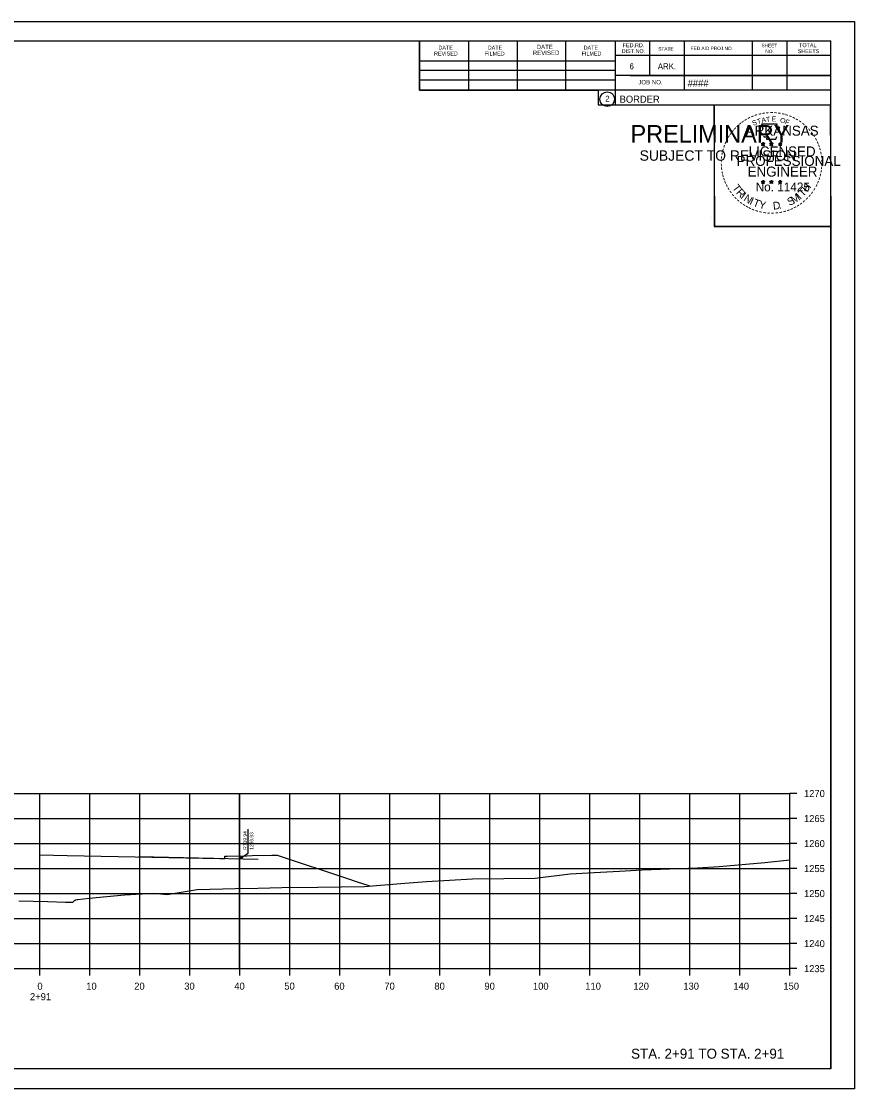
# Model space of a CAD drawing. Extents: x -70 to 701944, y -4 to 666871.
# Drawn here: x 666680.4 to 666847, y 658866.7 to 659080 of the extents above; entities that cross this region are included whole.
import ezdxf

# ---------------------------------------------------------------- set-up
doc = ezdxf.new("R2010")
doc.units = 0
for name, color, linetype in [('R_Axis', 7, 'Continuous'), ('R_Axis Annot', 7, 'Continuous'), ('R_Border', 7, 'Continuous'), ('R_Border PE', 7, 'Continuous'), ('R_Border Prem', 7, 'Continuous'), ('R_Draft', 7, 'Continuous'), ('R_Exist Surface', 7, 'Continuous'), ('R_Fin Surface', 7, 'Continuous'), ('R_Grid', 7, 'Continuous'), ('R_No Plot', 7, 'Continuous'), ('R_Proposed Road', 7, 'Continuous')]:
    doc.layers.add(name, color=color, linetype=linetype)

msp = doc.modelspace()

# ---------------------------------------------------------------- linework, layer by layer
at = {"layer": 'R_Axis'}
for p, q in [((666834.11, 658890.68), (666834.11, 658925.68)), ((666835.51, 658925.68), (666834.11, 658925.68)), ((666835.51, 658920.68), (666834.11, 658920.68)), ((666835.51, 658915.68), (666834.11, 658915.68)), ((666835.51, 658910.68), (666834.11, 658910.68)), ((666835.51, 658905.68), (666834.11, 658905.68)), ((666835.51, 658900.68), (666834.11, 658900.68)), ((666835.51, 658895.68), (666834.11, 658895.68)), ((666534.11, 658890.68), (666834.11, 658890.68)), ((666684.11, 658889.28), (666684.11, 658890.68)), ((666694.11, 658889.28), (666694.11, 658890.68)), ((666704.11, 658889.28), (666704.11, 658890.68)), ((666714.11, 658889.28), (666714.11, 658890.68)), ((666724.11, 658889.28), (666724.11, 658890.68)), ((666734.11, 658889.28), (666734.11, 658890.68)), ((666744.11, 658889.28), (666744.11, 658890.68)), ((666754.11, 658889.28), (666754.11, 658890.68)), ((666764.11, 658889.28), (666764.11, 658890.68)), ((666774.11, 658889.28), (666774.11, 658890.68)), ((666784.11, 658889.28), (666784.11, 658890.68)), ((666794.11, 658889.28), (666794.11, 658890.68)), ((666804.11, 658889.28), (666804.11, 658890.68)), ((666814.11, 658889.28), (666814.11, 658890.68)), ((666824.11, 658889.28), (666824.11, 658890.68)), ((666834.11, 658889.28), (666834.11, 658890.68)), ((666835.51, 658890.68), (666834.11, 658890.68))]:
    msp.add_line(p, q, dxfattribs=at)
at = {"layer": 'R_Border'}
for p, q in [((666526.11, 659076.14), (666842.29, 659076.14)), ((666760.03, 659066.26), (666760.03, 659076.14)), ((666769.89, 659066.26), (666769.89, 659075.94)), ((666779.65, 659066.26), (666779.65, 659075.94)), ((666789.33, 659066.26), (666789.33, 659075.94)), ((666799.19, 659076.14), (666799.19, 659063.34)), ((666806.03, 659076.14), (666806.03, 659069.2)), ((666812.97, 659076.14), (666812.97, 659066.26)), ((666826.55, 659076.14), (666826.55, 659066.26)), ((666833.49, 659076.14), (666833.49, 659066.26)), ((666842.29, 658870.68), (666842.29, 659076.14)), ((666842.29, 659073.2), (666799.19, 659073.2)), ((666842.29, 659073.22), (666842.29, 659073.22)), ((666760.03, 659072.12), (666799.19, 659072.12)), ((666760.03, 659070.26), (666799.19, 659070.26)), ((666760.03, 659066.26), (666760.03, 659068.32)), ((666760.03, 659068.32), (666799.19, 659068.32)), ((666842.29, 659069.2), (666799.19, 659069.2)), ((666802.15, 659069.2), (666842.29, 659069.2)), ((666842.29, 659066.26), (666760.03, 659066.26)), ((666799.19, 659063.34), (666842.29, 659063.34)), ((666842.29, 658870.68), (666526.11, 658870.68))]:
    msp.add_line(p, q, dxfattribs=at)
msp.add_circle((666797.57, 659064.47), 1.47, dxfattribs=at)
at = {"layer": 'R_Border PE'}
for p, q in [((666828.37, 659055.59), (666828.72, 659055.48)), ((666828.37, 659055.59), (666828.62, 659055.55)), ((666828.37, 659055.59), (666828.61, 659055.47)), ((666828.5, 659055.18), (666828.72, 659055.48)), ((666828.5, 659055.18), (666828.63, 659055.43)), ((666828.5, 659055.18), (666828.72, 659055.4)), ((666828.72, 659055.85), (666828.68, 659055.59)), ((666828.72, 659055.48), (666828.72, 659055.85)), ((666828.72, 659055.85), (666828.77, 659055.6)), ((666829.07, 659055.59), (666828.72, 659055.48)), ((666828.93, 659055.18), (666828.72, 659055.48)), ((666828.93, 659055.18), (666828.72, 659055.4)), ((666829.07, 659055.59), (666828.78, 659055.54)), ((666828.93, 659055.18), (666828.8, 659055.47)), ((666829.07, 659055.59), (666828.86, 659055.49)), ((666830.04, 659055.59), (666830.39, 659055.48)), ((666830.04, 659055.59), (666830.29, 659055.55)), ((666830.04, 659055.59), (666830.28, 659055.47)), ((666830.17, 659055.18), (666830.39, 659055.48)), ((666830.17, 659055.18), (666830.3, 659055.43)), ((666830.17, 659055.18), (666830.39, 659055.4)), ((666830.39, 659055.85), (666830.35, 659055.59)), ((666830.39, 659055.48), (666830.39, 659055.85)), ((666830.39, 659055.85), (666830.44, 659055.6)), ((666830.74, 659055.59), (666830.39, 659055.48)), ((666830.6, 659055.18), (666830.39, 659055.48)), ((666830.6, 659055.18), (666830.39, 659055.4)), ((666830.74, 659055.59), (666830.45, 659055.54)), ((666830.6, 659055.18), (666830.47, 659055.47)), ((666830.74, 659055.59), (666830.53, 659055.49)), ((666831.81, 659055.58), (666832.15, 659055.47)), ((666831.81, 659055.58), (666832.06, 659055.53)), ((666831.81, 659055.58), (666832.04, 659055.46)), ((666831.94, 659055.17), (666832.15, 659055.47)), ((666831.94, 659055.17), (666832.06, 659055.42)), ((666831.94, 659055.17), (666832.15, 659055.39)), ((666832.15, 659055.83), (666832.11, 659055.58)), ((666832.15, 659055.47), (666832.15, 659055.83)), ((666832.15, 659055.83), (666832.2, 659055.58)), ((666832.5, 659055.58), (666832.15, 659055.47)), ((666832.37, 659055.17), (666832.15, 659055.47)), ((666832.37, 659055.17), (666832.15, 659055.39)), ((666832.5, 659055.58), (666832.22, 659055.53)), ((666832.37, 659055.17), (666832.23, 659055.46)), ((666832.5, 659055.58), (666832.3, 659055.48)), ((666828.37, 659048.02), (666828.72, 659047.91)), ((666828.37, 659048.02), (666828.62, 659047.97)), ((666828.37, 659048.02), (666828.6, 659047.9)), ((666828.5, 659047.61), (666828.72, 659047.91)), ((666828.5, 659047.61), (666828.63, 659047.85)), ((666828.5, 659047.61), (666828.71, 659047.83)), ((666828.72, 659048.27), (666828.68, 659048.02)), ((666828.93, 659047.61), (666828.71, 659047.82)), ((666828.72, 659047.91), (666828.72, 659048.27)), ((666828.72, 659048.27), (666828.77, 659048.02)), ((666829.06, 659048.02), (666828.72, 659047.91)), ((666828.93, 659047.61), (666828.72, 659047.91)), ((666829.06, 659048.02), (666828.78, 659047.97)), ((666828.93, 659047.61), (666828.79, 659047.9)), ((666829.06, 659048.02), (666828.86, 659047.92)), ((666830.04, 659048.02), (666830.39, 659047.91)), ((666830.04, 659048.02), (666830.29, 659047.97)), ((666830.04, 659048.02), (666830.27, 659047.9)), ((666830.17, 659047.61), (666830.39, 659047.91)), ((666830.17, 659047.61), (666830.3, 659047.85)), ((666830.17, 659047.61), (666830.38, 659047.83)), ((666830.39, 659048.27), (666830.34, 659048.02)), ((666830.6, 659047.61), (666830.38, 659047.82)), ((666830.39, 659047.91), (666830.39, 659048.27)), ((666830.39, 659048.27), (666830.43, 659048.02)), ((666830.73, 659048.02), (666830.39, 659047.91)), ((666830.6, 659047.61), (666830.39, 659047.91)), ((666830.73, 659048.02), (666830.45, 659047.97)), ((666830.6, 659047.61), (666830.46, 659047.9)), ((666830.73, 659048.02), (666830.53, 659047.92)), ((666831.8, 659048.01), (666832.15, 659047.9)), ((666831.8, 659048.01), (666832.06, 659047.96)), ((666831.8, 659048.01), (666832.04, 659047.89)), ((666831.94, 659047.6), (666832.15, 659047.9)), ((666831.94, 659047.6), (666832.06, 659047.84)), ((666831.94, 659047.6), (666832.15, 659047.82)), ((666832.15, 659048.26), (666832.11, 659048.01)), ((666832.15, 659047.9), (666832.15, 659048.26)), ((666832.15, 659048.26), (666832.2, 659048.01)), ((666832.5, 659048.01), (666832.15, 659047.9)), ((666832.37, 659047.6), (666832.15, 659047.9)), ((666832.37, 659047.6), (666832.15, 659047.81)), ((666832.5, 659048.01), (666832.21, 659047.96)), ((666832.37, 659047.6), (666832.23, 659047.89)), ((666832.5, 659048.01), (666832.3, 659047.91))]:
    msp.add_line(p, q, dxfattribs=at)
for points in [[(666828.41, 659059.47), (666828.68, 659058.64)], [(666831.92, 659058.55), (666832.07, 659058.83), (666831.38, 659058.81), (666831.53, 659059.47), (666828.41, 659059.47)], [(666828.72, 659055.85), (666828.93, 659055.18), (666828.37, 659055.59), (666829.07, 659055.59), (666828.5, 659055.18), (666828.72, 659055.85)], [(666828.9, 659057.05), (666828.9, 659056.96), (666829.47, 659056.94), (666829.41, 659056.47), (666831.28, 659056.47), (666831.48, 659057)], [(666830.39, 659055.85), (666830.6, 659055.18), (666830.04, 659055.59), (666830.74, 659055.59), (666830.17, 659055.18), (666830.39, 659055.85)], [(666832.15, 659055.83), (666832.37, 659055.17), (666831.81, 659055.58), (666832.5, 659055.58), (666831.94, 659055.17), (666832.15, 659055.83)], [(666828.72, 659048.27), (666828.93, 659047.61), (666828.37, 659048.02), (666829.06, 659048.02), (666828.5, 659047.61), (666828.72, 659048.27)], [(666830.39, 659048.27), (666830.6, 659047.61), (666830.04, 659048.02), (666830.73, 659048.02), (666830.17, 659047.61), (666830.39, 659048.27)], [(666832.15, 659048.26), (666832.37, 659047.6), (666831.8, 659048.01), (666832.5, 659048.01), (666831.94, 659047.6), (666832.15, 659048.26)]]:
    msp.add_lwpolyline(points, dxfattribs=at)
for centre, radius in [((666828.72, 659055.48), 0.172), ((666828.72, 659055.48), 0.145), ((666828.72, 659055.48), 0.116), ((666828.72, 659055.48), 0.0991), ((666828.72, 659055.48), 0.0747), ((666828.72, 659055.48), 0.0495), ((666828.72, 659055.48), 0.0296), ((666830.39, 659055.48), 0.172), ((666830.39, 659055.48), 0.145), ((666830.39, 659055.48), 0.116), ((666830.39, 659055.48), 0.0991), ((666830.39, 659055.48), 0.0747), ((666830.39, 659055.48), 0.0495), ((666830.39, 659055.48), 0.0296), ((666832.15, 659055.47), 0.172), ((666832.15, 659055.47), 0.145), ((666832.15, 659055.47), 0.116), ((666832.15, 659055.47), 0.0991), ((666832.15, 659055.47), 0.0747), ((666832.15, 659055.47), 0.0495), ((666832.15, 659055.47), 0.0296), ((666828.72, 659047.91), 0.172), ((666828.72, 659047.91), 0.145), ((666828.72, 659047.91), 0.116), ((666828.72, 659047.91), 0.0991), ((666828.72, 659047.91), 0.0747), ((666828.72, 659047.91), 0.0495), ((666828.72, 659047.91), 0.0296), ((666830.38, 659047.91), 0.172), ((666830.38, 659047.91), 0.145), ((666830.38, 659047.91), 0.116), ((666830.38, 659047.91), 0.0991), ((666830.38, 659047.91), 0.0747), ((666830.38, 659047.91), 0.0495), ((666830.38, 659047.91), 0.0296), ((666832.15, 659047.9), 0.172), ((666832.15, 659047.9), 0.145), ((666832.15, 659047.9), 0.116), ((666832.15, 659047.9), 0.0991), ((666832.15, 659047.9), 0.0747), ((666832.15, 659047.9), 0.0495), ((666832.15, 659047.9), 0.0296)]:
    msp.add_circle(centre, radius, dxfattribs=at)
at = {"layer": 'R_Draft'}
msp.add_line((666725.82, 658914.45), (666725.82, 658918.58), dxfattribs=at)
for points in [[(666724.05, 658912.61), (666725.82, 658913.75), (666725.82, 658914.45)], [(666724.53, 658913.12), (666724.05, 658912.61), (666724.71, 658912.83)]]:
    msp.add_lwpolyline(points, dxfattribs=at)
at = {"layer": 'R_Exist Surface'}
msp.add_lwpolyline([(666679.91, 658904.22), (666685.71, 658904.07), (666689.27, 658904), (666690.17, 658904), (666690.75, 658903.99), (666691.08, 658904.28), (666691.24, 658904.42), (666691.58, 658904.48), (666691.73, 658904.51), (666693.97, 658904.8), (666701.05, 658905.44), (666706.94, 658905.77), (666709.61, 658905.53), (666715.59, 658906.47), (666723.24, 658906.68), (666727.73, 658906.74), (666732.51, 658906.92), (666739.74, 658906.96), (666749.02, 658907.12), (666749.03, 658907.12), (666749.06, 658907.13), (666757.08, 658907.75), (666761.47, 658908.12), (666770.65, 658908.6), (666783.18, 658908.75), (666790.19, 658909.61), (666794.94, 658909.87), (666800, 658910.19), (666801.15, 658910.2), (666804.47, 658910.42), (666815.62, 658910.85), (666819.94, 658911.11), (666829.11, 658911.93), (666834.11, 658912.41)], dxfattribs=at)
at = {"layer": 'R_Fin Surface'}
msp.add_lwpolyline([(666684.11, 658913.41), (666689.62, 658913.3), (666720.1, 658912.69), (666720.31, 658912.68), (666721.1, 658912.67), (666721.11, 658913.06), (666721.11, 658913.17), (666721.5, 658913.17), (666721.6, 658913.17), (666725.51, 658913.25), (666726.6, 658913.27), (666730.51, 658913.35), (666731.6, 658913.37), (666745.65, 658908.69), (666747.37, 658908.11), (666750.09, 658907.21)], dxfattribs=at)
at = {"layer": 'R_Grid'}
for p, q in [((666534.11, 658925.68), (666834.11, 658925.68)), ((666534.11, 658925.68), (666834.11, 658925.68)), ((666684.11, 658890.68), (666684.11, 658925.68)), ((666684.11, 658890.68), (666684.11, 658925.68)), ((666694.11, 658890.68), (666694.11, 658925.68)), ((666694.11, 658890.68), (666694.11, 658925.68)), ((666704.11, 658890.68), (666704.11, 658925.68)), ((666704.11, 658890.68), (666704.11, 658925.68)), ((666714.11, 658890.68), (666714.11, 658925.68)), ((666714.11, 658890.68), (666714.11, 658925.68)), ((666724.11, 658890.68), (666724.11, 658925.68)), ((666724.11, 658890.68), (666724.11, 658925.68)), ((666734.11, 658890.68), (666734.11, 658925.68)), ((666734.11, 658890.68), (666734.11, 658925.68)), ((666744.11, 658890.68), (666744.11, 658925.68)), ((666744.11, 658890.68), (666744.11, 658925.68)), ((666754.11, 658890.68), (666754.11, 658925.68)), ((666754.11, 658890.68), (666754.11, 658925.68)), ((666764.11, 658890.68), (666764.11, 658925.68)), ((666764.11, 658890.68), (666764.11, 658925.68)), ((666774.11, 658890.68), (666774.11, 658925.68)), ((666774.11, 658890.68), (666774.11, 658925.68)), ((666784.11, 658890.68), (666784.11, 658925.68)), ((666784.11, 658890.68), (666784.11, 658925.68)), ((666794.11, 658890.68), (666794.11, 658925.68)), ((666794.11, 658890.68), (666794.11, 658925.68)), ((666804.11, 658890.68), (666804.11, 658925.68)), ((666804.11, 658890.68), (666804.11, 658925.68)), ((666814.11, 658890.68), (666814.11, 658925.68)), ((666814.11, 658890.68), (666814.11, 658925.68)), ((666824.11, 658890.68), (666824.11, 658925.68)), ((666824.11, 658890.68), (666824.11, 658925.68)), ((666834.11, 658890.68), (666834.11, 658925.68)), ((666834.11, 658890.68), (666834.11, 658925.68)), ((666534.11, 658920.68), (666834.11, 658920.68)), ((666534.11, 658920.68), (666834.11, 658920.68)), ((666534.11, 658915.68), (666834.11, 658915.68)), ((666534.11, 658915.68), (666834.11, 658915.68)), ((666534.11, 658910.68), (666834.11, 658910.68)), ((666534.11, 658910.68), (666834.11, 658910.68)), ((666534.11, 658905.68), (666834.11, 658905.68)), ((666534.11, 658905.68), (666834.11, 658905.68)), ((666534.11, 658900.68), (666834.11, 658900.68)), ((666534.11, 658900.68), (666834.11, 658900.68)), ((666534.11, 658895.68), (666834.11, 658895.68)), ((666534.11, 658895.68), (666834.11, 658895.68)), ((666534.11, 658890.68), (666834.11, 658890.68)), ((666534.11, 658890.68), (666834.11, 658890.68))]:
    msp.add_line(p, q, dxfattribs=at)
at = {"layer": 'R_No Plot'}
for p, q in [((666513.71, 659080.03), (666847.04, 659080.03)), ((666818.32, 659040.88), (666818.32, 659040.88)), ((666513.71, 658866.7), (666847.04, 658866.7))]:
    msp.add_line(p, q, dxfattribs=at)
for points in [[(666513.7, 659080.03), (666847.04, 659080.03), (666847.04, 658866.69), (666513.7, 658866.69)], [(666760.03, 659076.14), (666760.03, 659066.26), (666795.76, 659066.26), (666795.76, 659063.34), (666818.96, 659063.34), (666818.96, 659039), (666842.29, 659039), (666842.29, 658870.68), (666526.11, 658870.68), (666526.11, 659076.14)], [(666818.96, 659063.34), (666842.17, 659063.34), (666842.29, 659039), (666819.08, 659039)]]:
    msp.add_lwpolyline(points, close=True, dxfattribs=at)
at = {"layer": 'R_Proposed Road'}
for p, q in [((666724.05, 658890.68), (666724.05, 658925.68)), ((666727.79, 658912.53), (666703.92, 658913.01))]:
    msp.add_line(p, q, dxfattribs=at)

# ---------------------------------------------------------------- texts
at = {"layer": 'R_Axis Annot'}
for s, p in [('1270', (666836.91, 658924.98)), ('1265', (666836.91, 658919.98)), ('1260', (666836.91, 658914.98)), ('1255', (666836.91, 658909.98)), ('1250', (666836.91, 658904.98)), ('1245', (666836.91, 658899.98)), ('1240', (666836.91, 658894.98)), ('1235', (666836.91, 658889.98)), ('0', (666683.65, 658886.48)), ('10', (666693.42, 658886.48)), ('20', (666703.02, 658886.48)), ('30', (666713.02, 658886.48)), ('40', (666723.02, 658886.48)), ('50', (666733.02, 658886.48)), ('60', (666742.99, 658886.48)), ('70', (666753.02, 658886.48)), ('80', (666763.02, 658886.48)), ('90', (666773.02, 658886.48)), ('100', (666782.73, 658886.48)), ('110', (666793.19, 658886.48)), ('120', (666802.79, 658886.48)), ('130', (666812.79, 658886.48)), ('140', (666822.79, 658886.48)), ('150', (666832.79, 658886.48)), ('2+91', (666682.17, 658884.38))]:
    msp.add_text(s, height=1.4, dxfattribs=at).set_placement(p)
at = {"layer": 'R_Border'}
for s, height, p in [('DATE', 0.782, (666763.83, 659074.38)), ('DATE', 0.782, (666773.69, 659074.38)), ('DATE', 0.879, (666783.47, 659074.48)), ('DATE', 0.782, (666792.85, 659074.38)), ('FED.RD.', 0.782, (666800.67, 659074.86)), ('STATE', 0.684, (666807.79, 659074.18)), ('FED.AID PROJ.NO.', 0.684, (666814.25, 659074.28)), ('SHEET', 0.684, (666828.41, 659074.86)), ('TOTAL', 0.782, (666835.93, 659074.86)), ('REVISED', 0.782, (666762.95, 659073.2)), ('FILMED', 0.782, (666773.11, 659073.2)), ('REVISED', 0.879, (666782.69, 659073.3)), ('FILMED', 0.782, (666792.45, 659073.2)), ('DIST.NO.', 0.782, (666800.47, 659073.68)), ('NO.', 0.684, (666829.19, 659073.68)), ('SHEETS', 0.782, (666835.65, 659073.68)), ('6', 1.17, (666802.03, 659070.46)), ('ARK.', 1.172, (666807.69, 659070.46)), ('JOB NO.', 0.879, (666803.79, 659067.44)), ('####', 1.4, (666813.66, 659067)), ('2', 1.17, (666797.19, 659063.99)), ('BORDER', 1.4, (666800.05, 659063.77))]:
    msp.add_text(s, height=height, rotation=360, dxfattribs=at).set_placement(p)
at = {"layer": 'R_Border PE'}
for s, height, rotation, p in [('-', 1.6, 10.2193, (666828.59, 659061)), ('-', 1.6, 5.8968, (666829.32, 659061.11)), ('-', 1.6, 0.1862, (666830.09, 659061.18)), ('-', 1.6, 357.743, (666830.81, 659061.17)), ('-', 1.6, 352.1617, (666831.56, 659061.11)), ('-', 1.6, 38.9507, (666824.24, 659058.87)), ('-', 1.6, 36.2317, (666824.72, 659059.25)), ('-', 1.6, 34.0636, (666825.3, 659059.64)), ('-', 1.6, 28.7918, (666825.89, 659060.01)), ('-', 1.6, 24.3072, (666826.53, 659060.33)), ('S', 1, 21.594, (666826.77, 659059.15)), ('-', 1.6, 19.1761, (666827.16, 659060.6)), ('T', 1, 16.4036, (666827.68, 659059.48)), ('-', 1.6, 13.6301, (666827.91, 659060.84)), ('A', 1, 11.2132, (666828.51, 659059.73)), ('T', 1, 6.0228, (666829.36, 659059.9)), ('E', 1, 0.8323, (666830.46, 659060.01)), ('O', 1, 350.4515, (666832.07, 659059.8)), ('-', 1.6, 347.2049, (666832.28, 659061)), ('F', 1, 340.0707, (666833.02, 659059.57)), ('-', 1.6, 342.3362, (666832.91, 659060.84)), ('-', 1.6, 337.8551, (666833.65, 659060.62)), ('-', 1.6, 334.1211, (666834.28, 659060.35)), ('-', 1.6, 329.6409, (666834.86, 659060.07)), ('-', 1.6, 325.8627, (666835.5, 659059.71)), ('-', 1.6, 320.5297, (666836.11, 659059.28)), ('-', 1.6, 54.2325, (666822.55, 659056.92)), ('-', 1.6, 50.6142, (666822.96, 659057.49)), ('-', 1.6, 48.423, (666823.36, 659057.97)), ('-', 1.6, 42.9622, (666823.81, 659058.45)), ('ARKANSAS', 2, 360, (666825.27, 659057.18)), ('-', 1.6, 315.5786, (666836.71, 659058.79)), ('-', 1.6, 309.8797, (666837.28, 659058.24)), ('-', 1.6, 306.6522, (666837.8, 659057.64)), ('-', 1.6, 72.3945, (666821.43, 659054.54)), ('-', 1.6, 67.7743, (666821.65, 659055.17)), ('-', 1.6, 62.8713, (666821.91, 659055.78)), ('-', 1.6, 58.0706, (666822.22, 659056.39)), ('DWB', 0.01, 360, (666828.71, 659055.48)), ('DWB', 0.01, 360, (666830.38, 659055.48)), ('DWB', 0.01, 360, (666832.14, 659055.46)), ('-', 1.4, 303.6753, (666838.29, 659057.07)), ('-', 1.6, 299.6684, (666838.61, 659056.46)), ('-', 1.6, 294.6628, (666838.93, 659055.85)), ('-', 1.6, 290.5728, (666839.19, 659055.28)), ('-', 1.6, 81.2013, (666821.1, 659053.11)), ('-', 1.6, 75.461, (666821.23, 659053.82)), ('LICENSED', 2, 360, (666825.86, 659053.03)), ('-', 1.6, 285.1233, (666839.42, 659054.7)), ('-', 1.6, 280.5493, (666839.62, 659053.95)), ('-', 1.6, 94.1959, (666821.03, 659050.99)), ('-', 1.6, 89.0622, (666821, 659051.72)), ('-', 1.6, 85.1863, (666821.02, 659052.42)), ('PROFESSIONAL', 2, 360, (666823.44, 659051.13)), ('-', 1.6, 276.5962, (666839.78, 659053.19)), ('-', 1.6, 274.3301, (666839.84, 659052.46)), ('-', 1.6, 269.9407, (666839.88, 659051.83)), ('-', 1.6, 98.9479, (666821.11, 659050.33)), ('-', 1.6, 101.7149, (666821.24, 659049.59)), ('-', 1.6, 105.4578, (666821.4, 659049)), ('ENGINEER', 2, 360, (666825.63, 659049)), ('-', 1.6, 255.7626, (666839.68, 659049.83)), ('-', 1.6, 260.9953, (666839.79, 659050.51)), ('-', 1.6, 263.5172, (666839.86, 659051.17)), ('-', 1.6, 109.0874, (666821.62, 659048.37)), ('-', 1.6, 114.0643, (666821.87, 659047.77)), ('-', 1.6, 115.7289, (666822.18, 659047.15)), ('-', 1.6, 120.4471, (666822.53, 659046.57)), ('T', 1.54, 306.0406, (666822.48, 659046.75)), ('No. 11425', 1.757, 360, (666827.25, 659046.05)), ('DWB', 0.01, 360, (666828.7, 659047.9)), ('DWB', 0.01, 360, (666830.37, 659047.9)), ('DWB', 0.01, 360, (666832.14, 659047.89)), ('H', 1.54, 54.6088, (666837.6, 659045.78)), ('-', 1.6, 244.6197, (666839.01, 659047.81)), ('-', 1.6, 247.8887, (666839.27, 659048.44)), ('-', 1.6, 252.8681, (666839.5, 659049.11)), ('-', 1.6, 125.8934, (666822.94, 659046.01)), ('-', 1.6, 130.7181, (666823.4, 659045.45)), ('-', 1.6, 134.2238, (666823.92, 659044.91)), ('R', 1.54, 314.005, (666823.24, 659045.7)), ('I', 1.54, 321.9694, (666824.14, 659044.77)), ('N', 1.54, 326.5002, (666824.71, 659044.29)), ('I', 1.54, 335.3603, (666825.91, 659043.51)), ('S', 1.54, 26.9312, (666834.02, 659043.11)), ('M', 1.54, 32.6563, (666834.86, 659043.51)), ('I', 1.54, 42.1136, (666836.14, 659044.36)), ('T', 1.54, 46.6444, (666836.71, 659044.84)), ('-', 1.6, 225.7653, (666837.31, 659045.28)), ('-', 1.6, 231.2538, (666837.79, 659045.84)), ('-', 1.6, 233.8452, (666838.22, 659046.41)), ('-', 1.6, 239.0712, (666838.62, 659047.06)), ('-', 1.6, 138.9338, (666824.44, 659044.45)), ('-', 1.6, 144.6463, (666825, 659044.04)), ('-', 1.6, 148.0898, (666825.56, 659043.67)), ('-', 1.6, 151.5704, (666826.14, 659043.34)), ('-', 1.6, 154.6002, (666826.66, 659043.1)), ('-', 1.6, 158.5612, (666827.28, 659042.84)), ('T', 1.54, 339.8912, (666826.58, 659043.18)), ('Y', 1.54, 347.8556, (666827.79, 659042.74)), ('D', 1.54, 6.3969, (666830.78, 659042.38)), ('.', 1.54, 13.7642, (666831.97, 659042.5)), ('-', 1.6, 204.2516, (666834.52, 659043.24)), ('-', 1.6, 207.3568, (666835.14, 659043.56)), ('-', 1.6, 212.2491, (666835.7, 659043.91)), ('-', 1.6, 215.7363, (666836.24, 659044.3)), ('-', 1.6, 221.0851, (666836.78, 659044.77)), ('-', 1.6, 162.7983, (666827.97, 659042.63)), ('-', 1.6, 167.5555, (666828.69, 659042.47)), ('-', 1.6, 173.1155, (666829.46, 659042.36)), ('-', 1.6, 176.5183, (666830.21, 659042.3)), ('-', 1.6, 181.5918, (666830.95, 659042.32)), ('-', 1.6, 185.8167, (666831.76, 659042.4)), ('-', 1.6, 191.2858, (666832.49, 659042.53)), ('-', 1.6, 195.4743, (666833.22, 659042.73)), ('-', 1.6, 200.7184, (666833.9, 659042.97))]:
    msp.add_text(s, height=height, rotation=rotation, dxfattribs=at).set_placement(p)
at = {"layer": 'R_Border Prem'}
for s, height, p in [('PRELIMINARY', 3.5, (666802.24, 659055.8)), ('DWB', 0.01, (666802.98, 659057.65)), ('SUBJECT TO REVISION', 2.0751, (666804.05, 659052.17))]:
    msp.add_text(s, height=height, rotation=360, dxfattribs=at).set_placement(p)
at = {"layer": 'R_Draft'}
for s, p in [('RT39.94', (666725.52, 658914.45)), ('1256.93', (666726.82, 658914.45))]:
    msp.add_text(s, height=0.7, rotation=90, dxfattribs=at).set_placement(p)
msp.add_text('STA. 2+91 TO STA. 2+91', height=2, dxfattribs=at).set_placement((666802.34, 658872.68))

doc.saveas('drawing.dxf')
